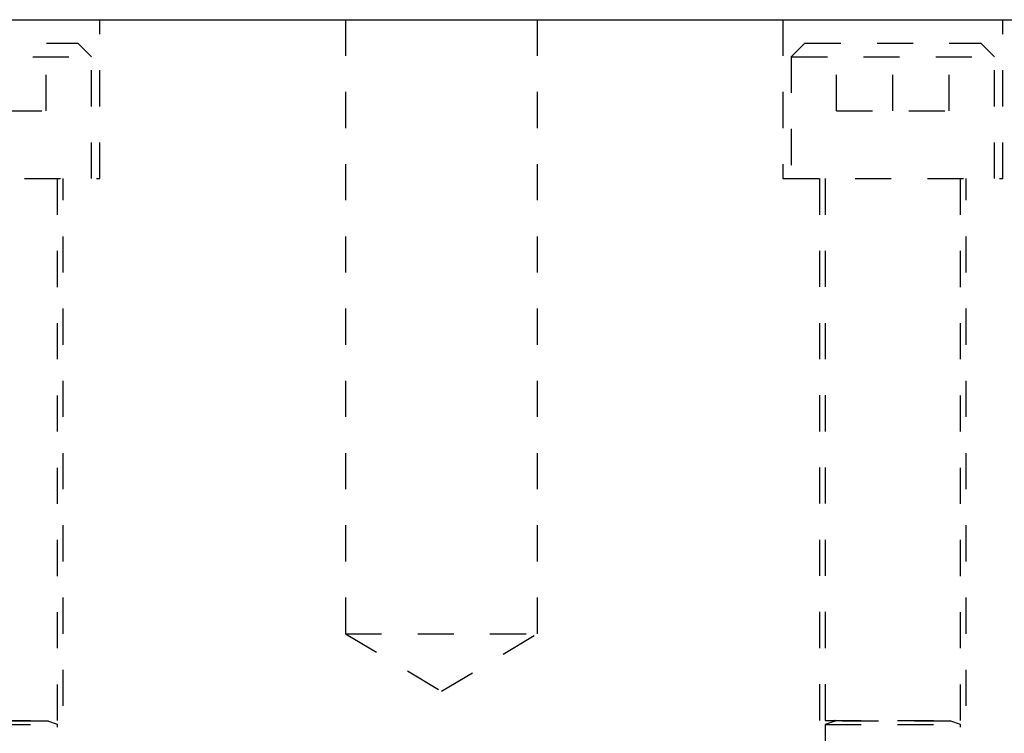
# Model space of a CAD drawing. Header units: inches. Extents: x 1880 to 2363, y -453 to -54.
# Tile 484 of 656: x 1924.66 to 1927.39, y -146.92 to -144.94. Entities that reach past the tile are written whole.
import ezdxf

# ---------------------------------------------------------------- set-up
doc = ezdxf.new("R2010")
doc.units = ezdxf.units.IN
doc.header["$LTSCALE"] = 0.5
doc.header["$MEASUREMENT"] = 0
doc.linetypes.add('HIDDEN', pattern=[0.225, 0.15, -0.075])
doc.layers.add('SID-M-H', color=4, linetype='HIDDEN')
doc.layers.add('SID-M-S', color=105, linetype='Continuous')

msp = doc.modelspace()

# ---------------------------------------------------------------- linework, layer by layer
at = {"layer": 'SID-M-H'}
for p, q in [((1924.88192, -145.3832), (1924.88192, -144.9432)), ((1925.56177, -144.9432), (1925.56177, -146.6432)), ((1926.09307, -146.6432), (1926.09307, -144.9432)), ((1926.77292, -144.9432), (1926.77292, -145.3832)), ((1927.38192, -145.3832), (1927.38192, -144.9432)), ((1924.33367, -145.0082), (1924.82117, -145.0082)), ((1924.73342, -145.1957), (1924.73342, -145.0082)), ((1924.85867, -145.0457), (1924.82117, -145.0082)), ((1926.83367, -145.0082), (1926.79617, -145.0457)), ((1926.83367, -145.0082), (1927.32117, -145.0082)), ((1926.92142, -145.1957), (1926.92142, -145.0082)), ((1927.07742, -145.1957), (1927.07742, -145.0082)), ((1927.23342, -145.1957), (1927.23342, -145.0082)), ((1927.35867, -145.0457), (1927.32117, -145.0082)), ((1924.29617, -145.0457), (1924.85867, -145.0457)), ((1924.85867, -145.3832), (1924.85867, -145.0457)), ((1926.79617, -145.0457), (1927.35867, -145.0457)), ((1926.79617, -145.0457), (1926.79617, -145.3832)), ((1927.35867, -145.3832), (1927.35867, -145.0457)), ((1924.42142, -145.1957), (1924.73342, -145.1957)), ((1926.92142, -145.1957), (1927.23342, -145.1957)), ((1924.27292, -145.3832), (1924.88192, -145.3832)), ((1924.76492, -146.8836), (1924.76492, -145.3832)), ((1924.78042, -147.4432), (1924.78042, -145.3832)), ((1926.77292, -145.3832), (1927.38192, -145.3832)), ((1926.87442, -145.3832), (1926.87442, -147.4432)), ((1926.88992, -145.3832), (1926.88992, -146.8836)), ((1927.26492, -146.8836), (1927.26492, -145.3832)), ((1927.28042, -147.4432), (1927.28042, -145.3832)), ((1925.56177, -146.6432), (1926.09307, -146.6432)), ((1925.56177, -146.6432), (1925.82742, -146.80282)), ((1925.82742, -146.80282), (1926.09307, -146.6432)), ((1924.38992, -146.8836), (1924.76492, -146.8836)), ((1924.38992, -146.89497), (1924.76492, -146.89497)), ((1924.73742, -146.88512), (1924.41743, -146.88512)), ((1924.76492, -146.89497), (1924.73787, -146.88512)), ((1924.76492, -148.10195), (1924.76492, -146.89497)), ((1926.88992, -146.8836), (1927.26492, -146.8836)), ((1926.91698, -146.88512), (1926.88992, -146.89497)), ((1926.88992, -146.89497), (1927.26492, -146.89497)), ((1926.88992, -146.89497), (1926.88992, -148.10195)), ((1927.23742, -146.88512), (1926.91743, -146.88512)), ((1927.26492, -146.89497), (1927.23787, -146.88512)), ((1927.26492, -148.10195), (1927.26492, -146.89497))]:
    msp.add_line(p, q, dxfattribs=at)
for centre, start, end in [((1924.73814, -146.88438), 90, 250), ((1926.91671, -146.88438), 290, 90), ((1927.23814, -146.88438), 90, 250)]:
    msp.add_arc(centre, 0.000787, start, end, dxfattribs=at)
at = {"layer": 'SID-M-S'}
msp.add_line((1918.82742, -144.9432), (1932.82742, -144.9432), dxfattribs=at)

doc.saveas('drawing.dxf')
